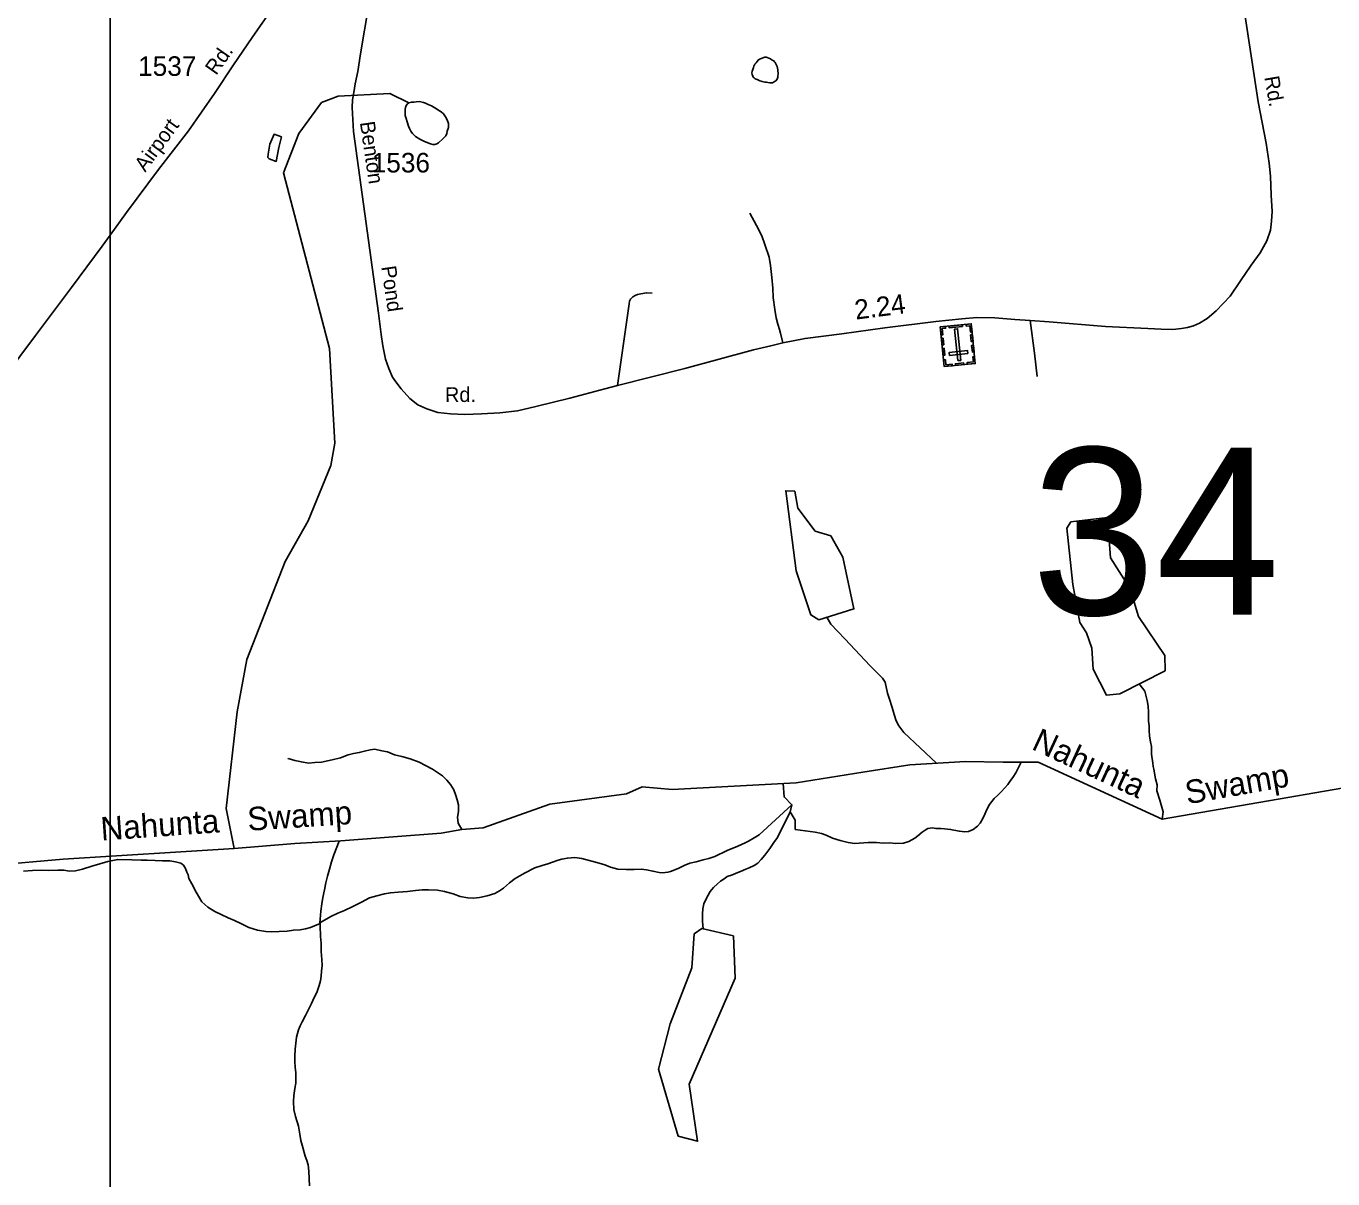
# Model space of a CAD drawing. Extents: x 2206922 to 2357709, y 510027 to 673830.
# Drawn here: x 2314671 to 2323014, y 640967 to 648328 of the extents above; entities that cross this region are included whole.
import ezdxf

# ---------------------------------------------------------------- set-up
doc = ezdxf.new("R2010")
doc.units = 0
for name, color, linetype in [('Exist Cultural Cemetery CELL', 7, 'Continuous'), ('Exist Hydrographic Creek Single Shore', 7, 'Continuous'), ('Exist Hydrographic Creek Single Shore Label', 7, 'Continuous'), ('Exist Hydrographic Lake Shore', 7, 'Continuous'), ('Exist Hydrographic Misc Water Feature', 7, 'Continuous'), ('Exist Hydrographic Pond Under 1500 Sq Ft', 7, 'Continuous'), ('Exist Road Non-System Type 51', 7, 'Continuous'), ('Exist Road Secondary Mileage Hundredths English Label', 7, 'Continuous'), ('Exist Road Secondary Structure Standard Bridge Number Label', 7, 'Continuous'), ('Exist Road Secondary Type 51 Attributed', 7, 'Continuous'), ('Exist Road Secondary Type 51 Label', 7, 'Continuous'), ('Exist Road Secondary Type 51 Number Label', 7, 'Continuous'), ('Map Preparation Inset Cut Line', 7, 'Continuous')]:
    doc.layers.add(name, color=color, linetype=linetype)

msp = doc.modelspace()

# ---------------------------------------------------------------- linework, layer by layer
at = {"layer": 'Exist Cultural Cemetery CELL'}
for points in [[(2320731, 646173.9), (2320533, 646153.8), (2320507.2, 646407.1), (2320705.2, 646427.3)], [(2320540.1, 646410.5), (2320541.3, 646399), (2320519.4, 646396.8), (2320523.5, 646356.6), (2320512.4, 646355.5), (2320507.2, 646407.1)], [(2320649.2, 646410), (2320564.8, 646401.4), (2320563.7, 646412.8), (2320648.1, 646421.4)], [(2320619.6, 646192.1), (2320638.2, 646193.9), (2320617.6, 646395.7), (2320599.1, 646393.8)], [(2320672.3, 646423.9), (2320673.5, 646412.4), (2320695.4, 646414.7), (2320699.5, 646374.5), (2320710.5, 646375.6), (2320705.3, 646427.2)], [(2320525.8, 646336.4), (2320530.2, 646293.3), (2320518.9, 646292.1), (2320514.5, 646335.2)], [(2320712.3, 646357.7), (2320716.7, 646314.6), (2320705.4, 646313.4), (2320701, 646356.5)], [(2320532.4, 646270.8), (2320536.8, 646227.7), (2320525.5, 646226.5), (2320521.1, 646269.6)], [(2320683.5, 646237.5), (2320681.6, 646256.1), (2320564.5, 646244.2), (2320566.4, 646225.6)], [(2320719.1, 646290.8), (2320723.5, 646247.7), (2320712.2, 646246.6), (2320707.8, 646289.7)], [(2320528.5, 646196.9), (2320539.8, 646198.1), (2320543, 646166), (2320583.4, 646170.2), (2320584.5, 646159.1), (2320532.9, 646153.8)], [(2320657.3, 646166.5), (2320605.8, 646161.2), (2320604.6, 646172.6), (2320656.2, 646177.8)], [(2320726.6, 646217), (2320715.3, 646215.9), (2320718.6, 646183.9), (2320678.2, 646179.8), (2320679.4, 646168.7), (2320731, 646173.9)]]:
    msp.add_lwpolyline(points, close=True, dxfattribs=at)
at = {"layer": 'Exist Hydrographic Creek Single Shore'}
for points in [[(2320908.2, 643629.1), (2321133.3, 643629.1), (2321924.9, 643264), (2323701.1, 643571.2), (2324897.1, 643918.3), (2325369.2, 644163.9), (2326615.3, 644470.3)], [(2317452, 643197.6), (2317321.1, 643174.9), (2316680.3, 643125.4), (2316385.9, 643108.1), (2316000, 643075.9)], [(2314032.2, 642932.3), (2314907, 643009.3), (2316000, 643075.9)]]:
    msp.add_lwpolyline(points, dxfattribs=at)
at = {"layer": 'Exist Hydrographic Lake Shore'}
msp.add_lwpolyline([(2317452, 643197.6), (2317589.4, 643209.8), (2318015.2, 643360.4), (2318505, 643426.3), (2318605.1, 643469.7), (2318796, 643454.5), (2319587.1, 643496.4), (2320012.4, 643564.1), (2320312.7, 643612.1), (2320669.2, 643632.1), (2320908.2, 643629.1)], dxfattribs=at)
at = {"layer": 'Exist Hydrographic Misc Water Feature'}
msp.add_line((2316547.4, 642601.8), (2316547.6, 642597.7), dxfattribs=at)
for points in [[(2319401.9, 648127.4), (2319395.8, 648129.5), (2319388.2, 648129), (2319381.8, 648127.1), (2319370.1, 648122.8), (2319353.7, 648116.8), (2319344.3, 648110.9), (2319332.2, 648094.9), (2319324.6, 648084.7), (2319318.2, 648072.6), (2319315, 648064.6), (2319310.7, 648052.3), (2319307, 648040.2), (2319305.1, 648028.4), (2319307.2, 648020.4), (2319311.1, 648008.4), (2319313.1, 648002.5), (2319319.7, 647998.6), (2319325.4, 647992.5), (2319339.4, 647986.7), (2319355.6, 647979), (2319371.4, 647975), (2319387.8, 647971.3), (2319397.6, 647969.5), (2319407.4, 647967.6), (2319419.5, 647965.8), (2319429.8, 647965.8), (2319437.4, 647965.9), (2319443.5, 647969.8), (2319457.3, 647978.3), (2319465.3, 647990.1), (2319471, 648002.2), (2319471, 648012.3), (2319472.6, 648022.2), (2319470.6, 648048.1), (2319466.7, 648070.2), (2319460.5, 648084.1), (2319454, 648096), (2319449.9, 648099.9), (2319444.1, 648106), (2319434.1, 648111.6), (2319423.8, 648119.6), (2319414, 648123.5), (2319401.9, 648127.4)], [(2316000, 643075.9), (2315949.1, 643332.6), (2316018, 643949), (2316081.1, 644283), (2316324.1, 644909.8), (2316471.1, 645168.4), (2316617.1, 645522.2), (2316641.1, 645664.3), (2316609.1, 646270.1), (2316313.6, 647392), (2316412.5, 647642.2), (2316557.9, 647840.1), (2316662.6, 647880.8), (2316994.2, 647898.3), (2317114.2, 647837.5)], [(2317146.2, 647843.6), (2317132.3, 647843.7), (2317114.2, 647837.5), (2317106, 647831.4), (2317096.6, 647821.1), (2317092.5, 647809.1), (2317090.5, 647797.3), (2317090.7, 647783), (2317091.1, 647757), (2317097, 647737.5), (2317103.6, 647717.4), (2317111.6, 647689.5), (2317117.9, 647673.5), (2317126.3, 647657.6), (2317138, 647641.7), (2317156.5, 647623.9), (2317184.6, 647606.3), (2317210.6, 647594.6), (2317236.7, 647582.7), (2317252.7, 647577), (2317267, 647573.2), (2317281, 647573.1), (2317292.8, 647577.4), (2317304.9, 647583.7), (2317332.2, 647608), (2317350.5, 647628), (2317356.2, 647642.1), (2317359.7, 647658.2), (2317367.7, 647680.1), (2317367.3, 647706.1), (2317358.9, 647730.1), (2317348.6, 647749.9), (2317336.7, 647767.9), (2317320.7, 647781.7), (2317300.6, 647793.2), (2317290.6, 647799.2), (2317258.6, 647819), (2317238.1, 647828.6), (2317220.3, 647836.6), (2317208.2, 647840.4), (2317182.3, 647845.9), (2317162.2, 647845.7), (2317146.2, 647843.6)], [(2316301.8, 647620.3), (2316253.8, 647638), (2316226.5, 647573.6), (2316216.9, 647511.4), (2316215.4, 647489.3), (2316223.4, 647481.6), (2316267.7, 647463.9), (2316284.9, 647552.2), (2316301.8, 647620.3)], [(2319784.1, 644554), (2319808, 644508.5), (2319897.5, 644415.8), (2320060.4, 644243.3), (2320139.1, 644165.2), (2320156, 644139.7), (2320170.9, 644068.9), (2320180.3, 644037.7), (2320201, 643978.2), (2320213.3, 643932.1), (2320225.8, 643892.6), (2320242.2, 643860.5), (2320274.6, 643817.1), (2320482.4, 643621.6)], [(2321778, 644128.3), (2321798.6, 644101.1), (2321813.1, 644081.1), (2321819.5, 644055.4), (2321827.9, 644021.3), (2321834.3, 643985.4), (2321836.5, 643947.8), (2321836.9, 643889.7), (2321841.4, 643859.9), (2321841.9, 643831.8), (2321843.9, 643793.8), (2321850.7, 643757.9), (2321856.8, 643727.8), (2321855.6, 643707.1), (2321855.6, 643679.9), (2321865.5, 643622.9), (2321866.3, 643600.3), (2321870.5, 643583.3), (2321881.2, 643522.5), (2321891.5, 643484.5), (2321890.3, 643444.7), (2321910.1, 643384.7), (2321929.9, 643311), (2321924.9, 643264)], [(2316341.4, 643650.4), (2316344.6, 643650.6), (2316386.6, 643639.5), (2316428.3, 643629.9), (2316474.6, 643622.2), (2316514.4, 643626.7), (2316556.6, 643629.3), (2316624.5, 643643.8), (2316678.4, 643656.4), (2316728.3, 643674.8), (2316761.9, 643683.1), (2316797.8, 643689.9), (2316832, 643698.2), (2316867.3, 643706.6), (2316897.8, 643711), (2316941.7, 643701.1), (2316977.8, 643693.7), (2317022.1, 643676), (2317070.3, 643664.7), (2317122.2, 643649.2), (2317180.2, 643627.9), (2317220.8, 643606.4), (2317266.5, 643582.8), (2317297.1, 643561.2), (2317329.1, 643541.4), (2317357.6, 643514), (2317379.7, 643485.9), (2317402.1, 643452.2), (2317414.6, 643414.6), (2317422.6, 643388.6), (2317431.4, 643354.9), (2317431.6, 643312.7), (2317426.1, 643276.6), (2317428.6, 643238.2), (2317452, 643197.6)], [(2321023.9, 643629.1), (2320990.9, 643560.8), (2320971.4, 643530.5), (2320955.6, 643512.2), (2320937.8, 643486.1), (2320919.9, 643464), (2320896.4, 643439.6), (2320872.4, 643415.6), (2320850.8, 643395.4), (2320837.1, 643377.2), (2320821.3, 643358.9), (2320803.7, 643327), (2320792.4, 643296.7), (2320780.3, 643272.5), (2320762.7, 643238.3), (2320744.8, 643220.3), (2320717.3, 643198.1), (2320687.2, 643185.6), (2320663.4, 643183.5), (2320629.6, 643187), (2320593.1, 643194.9), (2320573.2, 643198.3), (2320535.1, 643202), (2320511.3, 643203.9), (2320479.3, 643205.5), (2320457.3, 643209.2), (2320429, 643205), (2320411.6, 643194.6), (2320391.3, 643180.6), (2320363.8, 643158.4), (2320344.2, 643141.9), (2320306.2, 643121.7), (2320272.4, 643111.4), (2320224.2, 643108.8), (2320182.4, 643112.3), (2320142.4, 643111.9), (2320100.3, 643115.3), (2320046.4, 643114.9), (2319962.1, 643109.8), (2319918.5, 643115.5), (2319868.6, 643127.1), (2319820.2, 643142.5), (2319778, 643161.9), (2319749.7, 643173.8), (2319709.7, 643181), (2319582.1, 643199)], [(2319582.1, 643199), (2319580.5, 643257.2), (2319550, 643310.6), (2319560.2, 643356.3), (2319510.7, 643405.9), (2319503.4, 643492)], [(2316547.4, 642601.8), (2316617.1, 642642.4), (2316661, 642663), (2316704.7, 642681.1), (2316756.6, 642705.8), (2316812.1, 642734.3), (2316863.8, 642761), (2316909.5, 642775.6), (2316959.4, 642788), (2316997.3, 642794.4), (2317047.3, 642799.1), (2317105.2, 642803.4), (2317156.8, 642808.1), (2317199.3, 642812.3), (2317240.9, 642812.9), (2317297.3, 642811.7), (2317342.8, 642802), (2317397.1, 642786.6), (2317443.1, 642771.1), (2317491.3, 642761.8), (2317527.6, 642760.1), (2317565.3, 642764.5), (2317615.3, 642774.8), (2317663.3, 642789.5), (2317692.8, 642805.7), (2317718.9, 642824.1), (2317758, 642858.3), (2317793.9, 642885), (2317853.6, 642919.4), (2317919, 642954.2), (2317965.1, 642968.7), (2318002.9, 642978.8), (2318032.8, 642989.4), (2318068.7, 643001.8), (2318090.6, 643009.9), (2318126.5, 643016.2), (2318174.5, 643018.7), (2318218.2, 643013.3), (2318274.8, 642998), (2318314.8, 642988.3), (2318365, 642973.1), (2318403.1, 642957.2), (2318449.3, 642945.7), (2318501.4, 642942.3), (2318552.8, 642943.1), (2318597.1, 642945.4), (2318632.6, 642940), (2318673, 642932.3), (2318713.2, 642922.7), (2318733.3, 642920.8), (2318750.9, 642923), (2318769.1, 642925.2), (2318784.7, 642929.3), (2318835, 642949.7), (2318872.9, 642968.3), (2318908.4, 642982.9), (2318948.4, 642991), (2318994.3, 643003.6), (2319029.6, 643014.1), (2319067.9, 643026.6), (2319147.5, 643063.3), (2319215.1, 643092), (2319261.1, 643112.3), (2319282.6, 643124.8), (2319318.3, 643145), (2319350.3, 643163.3), (2319560.2, 643356.3)], [(2318993.7, 642564.3), (2318990.2, 642611.6), (2318990.2, 642633.9), (2318989.8, 642659.6), (2318991.2, 642691.8), (2318997, 642723.8), (2319012.5, 642755.9), (2319038.2, 642802.3), (2319059.9, 642828.3), (2319085.7, 642850.7), (2319105.2, 642868.9), (2319133.5, 642887.3), (2319147.1, 642897.5), (2319180.9, 642909.8), (2319204.7, 642920), (2319232.8, 642930.4), (2319266.6, 642944.3), (2319288.3, 642952.9), (2319318.3, 642969), (2319341.9, 642983.3), (2319363.8, 643007.6), (2319387.8, 643033.6), (2319419, 643076.3), (2319444.6, 643114.3), (2319468.6, 643146.7), (2319550, 643310.6)], [(2316547.4, 642601.8), (2316549.3, 642625.4), (2316552.9, 642677.6), (2316560.1, 642723.6), (2316565.9, 642763.6), (2316575.1, 642813.8), (2316584.5, 642857.8), (2316594.6, 642900.1), (2316607.7, 642945.9), (2316621.4, 642992.1), (2316634.8, 643036.4), (2316670.5, 643124.8)], [(2316547.6, 642597.7), (2316486.1, 642572.9), (2316454.3, 642564.7), (2316419.9, 642558.1), (2316378.4, 642555.8), (2316338.3, 642549.3), (2316286.4, 642547), (2316236.1, 642544.4), (2316202.3, 642547.9), (2316148.4, 642555.2), (2316092.2, 642572.9), (2316042, 642598.4), (2316002, 642617.8), (2315961.6, 642635.2), (2315917.1, 642654.9), (2315875.2, 642674.1), (2315831.2, 642701.9), (2315792.8, 642737.3), (2315755.9, 642797.2), (2315729.3, 642850.7), (2315711, 642884.6), (2315704.9, 642908.3), (2315696.6, 642926.1), (2315688.2, 642950.1), (2315676.3, 642970.1), (2315659.9, 642984), (2315625.9, 642991.5), (2315587.8, 642997.2), (2315541.6, 642998.5), (2315496.1, 643000.1), (2315444, 643001.5), (2315406.1, 643003.1), (2315346, 643004.5), (2315256, 643007.5), (2315193.9, 642994.9), (2315142.2, 642978.4), (2315090.5, 642963.8), (2315030.8, 642945.3), (2314986.8, 642934.9), (2314947.2, 642932.3), (2314912.7, 642937.9), (2314872.7, 642939.5), (2314815.3, 642936.8), (2314771, 642938.6), (2314711, 642935.8), (2314655, 642931.3)], [(2316479.5, 640923.7), (2316479.1, 640967.5), (2316476.5, 641015.8), (2316472.6, 641057.8), (2316464.2, 641083.8), (2316453.3, 641111.3), (2316445.5, 641135.2), (2316437.1, 641167.3), (2316424.4, 641213), (2316417.8, 641252.9), (2316409.4, 641304.9), (2316391.2, 641366.4), (2316380.3, 641410.7), (2316378, 641460.5), (2316379.5, 641500.4), (2316386.9, 641544.3), (2316392.6, 641578.3), (2316394.2, 641614.6), (2316394, 641646.7), (2316389.7, 641678.6), (2316387.5, 641716.2), (2316386.6, 641750.4), (2316388.5, 641796.4), (2316397.7, 641872.4), (2316409.2, 641918.5), (2316420.7, 641944.8), (2316434.4, 641970.7), (2316454.3, 642010.7), (2316471.5, 642045), (2316492.9, 642087.2), (2316510.7, 642125.5), (2316526.3, 642157.6), (2316541.7, 642202), (2316549.7, 642231.9), (2316555.6, 642261.9), (2316557, 642293.7), (2316560.5, 642330.1), (2316559.9, 642367.9), (2316555.4, 642419.7), (2316555.2, 642471.6), (2316550.7, 642515.7), (2316547.8, 642583.5), (2316547.6, 642597.7)]]:
    msp.add_lwpolyline(points, dxfattribs=at)
at = {"layer": 'Exist Hydrographic Pond Under 1500 Sq Ft'}
for points in [[(2319731.6, 644538.1), (2319681.5, 644568.9), (2319586.6, 644850.5), (2319520.6, 645361.8), (2319578.1, 645358.6), (2319597.2, 645250), (2319709, 645102.9), (2319808, 645074.2), (2319885.6, 644938.2), (2319955.7, 644606.3), (2319731.6, 644538.1)], [(2321653.5, 644065.5), (2321943.4, 644211.8), (2321941.4, 644310.1), (2321772.4, 644559.3), (2321720.3, 644734.4), (2321593.4, 644932.7), (2321574.3, 645191.2), (2321341.4, 645162), (2321316.4, 645121.6), (2321354.3, 644762.1), (2321398.4, 644521.1), (2321440.4, 644453.9), (2321475.5, 644356.9), (2321484.3, 644222.7), (2321569.4, 644055.5), (2321653.5, 644065.5)], [(2318833.9, 641239.1), (2318709.3, 641667.4), (2318782.8, 641958.2), (2318922, 642314.1), (2318937, 642531.3), (2318986, 642566.1), (2319186.9, 642518.4), (2319198, 642249.8), (2318904.2, 641571.5), (2318958.5, 641207.2), (2318833.9, 641239.1)]]:
    msp.add_lwpolyline(points, dxfattribs=at)
at = {"layer": 'Exist Road Non-System Type 51'}
for points in [[(2319291.7, 647134.1), (2319334.5, 647054.6), (2319367.2, 646988.9), (2319387.9, 646933.1), (2319414.7, 646853.4), (2319423.3, 646799.5), (2319432, 646723.7), (2319438.7, 646655.9), (2319441.3, 646595.8), (2319450.3, 646518), (2319458.8, 646466.1), (2319471.1, 646424.4), (2319481.5, 646390.4), (2319487.8, 646368.4), (2319502.5, 646306.5)], [(2318667.4, 646623.7), (2318631.6, 646625.2), (2318595.6, 646618.7), (2318573.6, 646614.7), (2318559.6, 646608.5), (2318543.7, 646600.2), (2318535.9, 646592.1), (2318530, 646584.1), (2318524.1, 646572), (2318522.3, 646556), (2318447.2, 646034.1)], [(2321081.3, 646449.4), (2321108.4, 646240.7), (2321125.1, 646090.5)]]:
    msp.add_lwpolyline(points, dxfattribs=at)
at = {"layer": 'Exist Road Secondary Type 51 Attributed'}
for points in [[(2316273, 648505.1), (2316228.2, 648433), (2316196.9, 648374.6), (2316113.5, 648255.6), (2315994.6, 648080.3), (2315874.9, 647897.7), (2315708.5, 647659.6), (2315517.4, 647411.7), (2315312.1, 647139), (2315207, 646993.2), (2315156.4, 646922.9), (2314961.7, 646660), (2314731.7, 646352.8), (2314531.7, 646085.4)], [(2316860.1, 648465.3), (2316805.9, 648151.3), (2316789.2, 648038.6), (2316772.5, 647959.3), (2316764.2, 647905), (2316755.8, 647857), (2316753.7, 647808), (2316762.1, 647655.6), (2316920.6, 646494.3), (2316937.3, 646358.6), (2316947.7, 646287.7), (2316966.5, 646202.1), (2316987.3, 646141.6), (2317010.3, 646087.3), (2317031.1, 646056), (2317066.6, 646012.2), (2317120.8, 645949.6), (2317172.9, 645909.9), (2317229.2, 645884.9), (2317300.2, 645861.9), (2317381.5, 645851.5), (2317471.2, 645847.3), (2317577.5, 645851.5), (2317696.4, 645859.9), (2317809, 645872.4), (2317925.8, 645899.5), (2318142.7, 645951.7), (2318365.9, 646012.2), (2318447.2, 646034.1), (2318876.8, 646142.6), (2319314.8, 646260.5), (2319425.3, 646287.7), (2319502.5, 646306.5), (2319644.3, 646333.6), (2319880, 646362.8), (2320153.2, 646401.4), (2320478.6, 646443.1), (2320645.4, 646459.8), (2320741.3, 646468.2), (2320856, 646466.1), (2320983.3, 646455.7), (2321081.3, 646449.4), (2321202.2, 646439), (2321563, 646409.8), (2321832.1, 646397.2), (2321917.6, 646393.1), (2321992.7, 646391), (2322046.9, 646397.2), (2322086.5, 646403.5), (2322124.1, 646413.9), (2322161.6, 646430.6), (2322211.7, 646461.9), (2322268, 646509.9), (2322357.6, 646603.8), (2322424.4, 646701.9), (2322493.2, 646801), (2322549.5, 646880.3), (2322593.3, 646957.6), (2322616.3, 647026.4), (2322622.5, 647082.8), (2322626.7, 647145.4), (2322620.6, 647249.7), (2322616.3, 647369.7), (2322607.9, 647453.2), (2322587.1, 647580.5), (2322537, 647844.5), (2322451.5, 648403.8)]]:
    msp.add_lwpolyline(points, dxfattribs=at)
at = {"layer": 'Map Preparation Inset Cut Line'}
for p, q in [((2315207, 648588.3), (2315207, 646993.2)), ((2315207, 646993.2), (2315207, 638289.5))]:
    msp.add_line(p, q, dxfattribs=at)

# ---------------------------------------------------------------- texts
at = {"layer": 'Exist Hydrographic Creek Single Shore Label'}
for s, rotation, p in [('Nahunta', 335.11443, (2321083.6, 643714)), ('Swamp', 10.0338, (2322084.6, 643358.5)), ('Nahunta', 4.01093, (2315151.9, 643127.3)), ('Swamp', 3.78144, (2316088.6, 643189.8))]:
    msp.add_text(s, height=150, rotation=rotation, dxfattribs=at).set_placement(p)
at = {"layer": 'Exist Road Secondary Mileage Hundredths English Label'}
msp.add_text('2.24', height=125, rotation=7.31038, dxfattribs=at).set_placement((2319968.8, 646454))
at = {"layer": 'Exist Road Secondary Structure Standard Bridge Number Label'}
msp.add_text('34', height=1066.27, dxfattribs=at).set_placement((2321089.1, 644569.9))
at = {"layer": 'Exist Road Secondary Type 51 Label'}
for s, rotation, p in [('Rd.', 54.91544, (2315884.4, 648009.8)), ('Rd.', 279.96819, (2322575.9, 648002.3)), ('Airport', 53.86845, (2315431.7, 647391.7)), ('Benton', 278.40084, (2316801.7, 647713.7)), ('Pond', 278.40084, (2316937.9, 646791.6)), ('Rd.', 0.58528, (2317345.8, 645927.1))]:
    msp.add_text(s, height=95, rotation=rotation, dxfattribs=at).set_placement(p)
at = {"layer": 'Exist Road Secondary Type 51 Number Label'}
for s, p in [('1537', (2315386.4, 648010.5)), ('1536', (2316877.8, 647393.9))]:
    msp.add_text(s, height=125, dxfattribs=at).set_placement(p)

doc.saveas('drawing.dxf')
